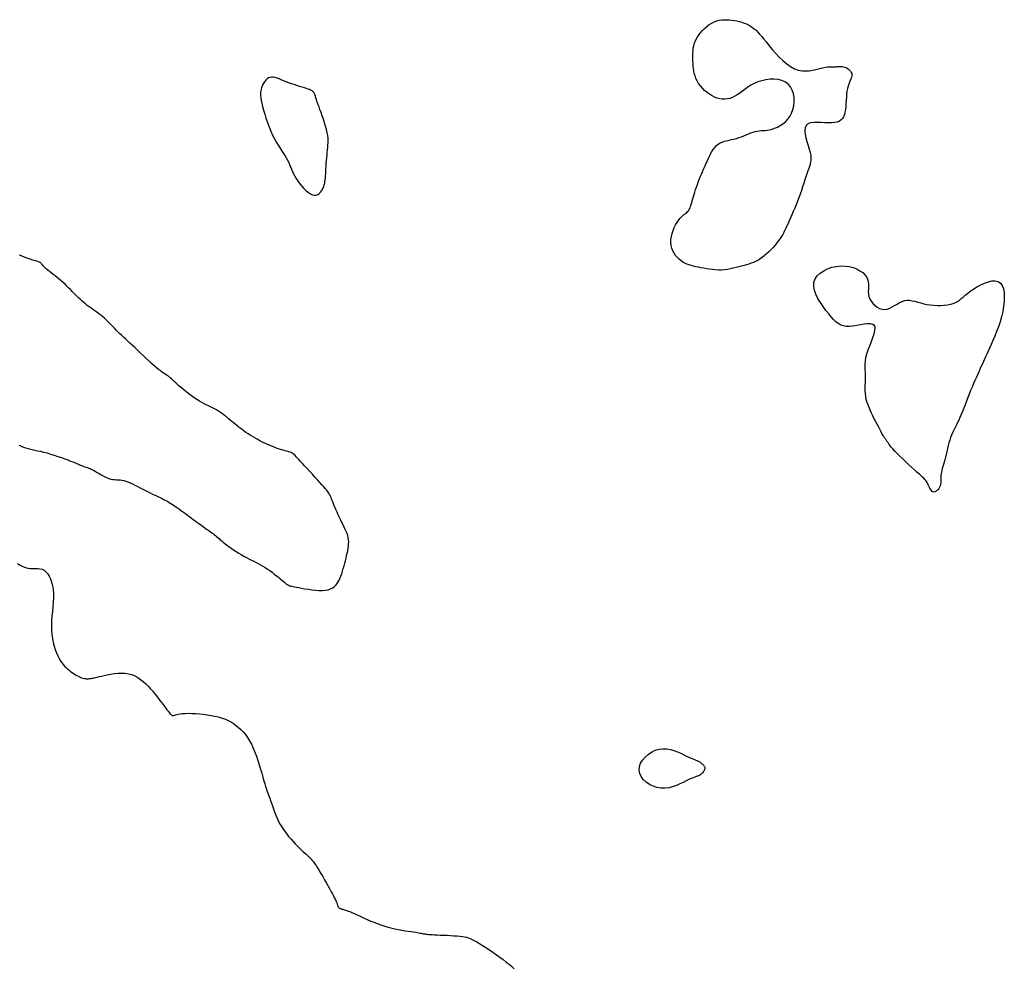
# Model space of a CAD drawing. Header units: millimetres. Extents: x 32690613 to 32693367, y 5343692 to 5344708.
# Tile 808 of 1009: x 32692996 to 32693021, y 5344184 to 5344208. Entities that reach past the tile are written whole.
import ezdxf

# ---------------------------------------------------------------- set-up
doc = ezdxf.new("R2010")
doc.units = ezdxf.units.MM
doc.header["$LTSCALE"] = 20
doc.layers.add('02-DGM_HL_492.00', color=82, linetype='Continuous')

msp = doc.modelspace()

# ---------------------------------------------------------------- linework, layer by layer
at = {"layer": '02-DGM_HL_492.00', "elevation": 492, "flags": 128}
for points in [[(32693013.424, 5344207.489), (32693013.485, 5344207.519), (32693013.547, 5344207.542), (32693013.609, 5344207.558), (32693013.671, 5344207.568), (32693013.734, 5344207.573), (32693013.796, 5344207.574), (32693013.859, 5344207.571), (32693013.922, 5344207.564), (32693013.984, 5344207.555), (32693014.047, 5344207.543), (32693014.108, 5344207.528), (32693014.169, 5344207.511), (32693014.227, 5344207.491), (32693014.283, 5344207.469), (32693014.336, 5344207.443), (32693014.386, 5344207.415), (32693014.432, 5344207.384), (32693014.477, 5344207.35), (32693014.52, 5344207.311), (32693014.564, 5344207.266), (32693014.61, 5344207.215), (32693014.66, 5344207.156), (32693014.715, 5344207.09), (32693014.777, 5344207.014), (32693014.847, 5344206.928), (32693014.923, 5344206.837), (32693015.006, 5344206.742), (32693015.094, 5344206.649), (32693015.185, 5344206.56), (32693015.279, 5344206.48), (32693015.374, 5344206.412), (32693015.47, 5344206.36), (32693015.565, 5344206.326), (32693015.658, 5344206.308), (32693015.749, 5344206.304), (32693015.837, 5344206.31), (32693015.92, 5344206.324), (32693015.998, 5344206.342), (32693016.071, 5344206.36), (32693016.136, 5344206.377), (32693016.195, 5344206.39), (32693016.246, 5344206.398), (32693016.292, 5344206.403), (32693016.333, 5344206.406), (32693016.37, 5344206.407), (32693016.405, 5344206.407), (32693016.437, 5344206.406), (32693016.469, 5344206.407), (32693016.5, 5344206.409), (32693016.531, 5344206.412), (32693016.562, 5344206.414), (32693016.593, 5344206.416), (32693016.625, 5344206.416), (32693016.656, 5344206.414), (32693016.687, 5344206.409), (32693016.719, 5344206.4), (32693016.751, 5344206.387), (32693016.782, 5344206.369), (32693016.811, 5344206.348), (32693016.837, 5344206.323), (32693016.859, 5344206.297), (32693016.877, 5344206.268), (32693016.888, 5344206.238), (32693016.893, 5344206.207), (32693016.891, 5344206.175), (32693016.882, 5344206.143), (32693016.869, 5344206.108), (32693016.852, 5344206.07), (32693016.833, 5344206.028), (32693016.814, 5344205.981), (32693016.797, 5344205.928), (32693016.782, 5344205.869), (32693016.77, 5344205.802), (32693016.762, 5344205.73), (32693016.756, 5344205.654), (32693016.751, 5344205.576), (32693016.746, 5344205.498), (32693016.74, 5344205.422), (32693016.732, 5344205.349), (32693016.721, 5344205.283), (32693016.706, 5344205.223), (32693016.685, 5344205.172), (32693016.658, 5344205.128), (32693016.624, 5344205.091), (32693016.582, 5344205.062), (32693016.531, 5344205.041), (32693016.47, 5344205.027), (32693016.398, 5344205.02), (32693016.314, 5344205.02), (32693016.223, 5344205.024), (32693016.129, 5344205.029), (32693016.036, 5344205.032), (32693015.947, 5344205.029), (32693015.869, 5344205.017), (32693015.804, 5344204.993), (32693015.758, 5344204.953), (32693015.733, 5344204.896), (32693015.727, 5344204.824), (32693015.735, 5344204.741), (32693015.754, 5344204.651), (32693015.78, 5344204.557), (32693015.809, 5344204.463), (32693015.837, 5344204.372), (32693015.859, 5344204.29), (32693015.873, 5344204.218), (32693015.88, 5344204.155), (32693015.879, 5344204.098), (32693015.872, 5344204.045), (32693015.86, 5344203.995), (32693015.843, 5344203.943), (32693015.824, 5344203.889), (32693015.802, 5344203.829), (32693015.779, 5344203.762), (32693015.755, 5344203.688), (32693015.729, 5344203.609), (32693015.702, 5344203.525), (32693015.673, 5344203.437), (32693015.644, 5344203.348), (32693015.613, 5344203.257), (32693015.581, 5344203.167), (32693015.547, 5344203.078), (32693015.513, 5344202.991), (32693015.478, 5344202.905), (32693015.443, 5344202.823), (32693015.409, 5344202.744), (32693015.375, 5344202.668), (32693015.343, 5344202.597), (32693015.314, 5344202.531), (32693015.286, 5344202.47), (32693015.259, 5344202.413), (32693015.234, 5344202.36), (32693015.208, 5344202.308), (32693015.18, 5344202.258), (32693015.15, 5344202.208), (32693015.117, 5344202.158), (32693015.08, 5344202.105), (32693015.038, 5344202.05), (32693014.992, 5344201.994), (32693014.942, 5344201.937), (32693014.889, 5344201.88), (32693014.835, 5344201.825), (32693014.779, 5344201.774), (32693014.724, 5344201.726), (32693014.668, 5344201.683), (32693014.614, 5344201.646), (32693014.561, 5344201.615), (32693014.508, 5344201.588), (32693014.454, 5344201.565), (32693014.4, 5344201.545), (32693014.344, 5344201.526), (32693014.286, 5344201.508), (32693014.226, 5344201.491), (32693014.162, 5344201.472), (32693014.096, 5344201.454), (32693014.028, 5344201.436), (32693013.957, 5344201.419), (32693013.885, 5344201.404), (32693013.812, 5344201.391), (32693013.738, 5344201.382), (32693013.663, 5344201.377), (32693013.588, 5344201.376), (32693013.513, 5344201.38), (32693013.439, 5344201.386), (32693013.366, 5344201.396), (32693013.295, 5344201.407), (32693013.225, 5344201.42), (32693013.158, 5344201.433), (32693013.093, 5344201.446), (32693013.032, 5344201.459), (32693012.973, 5344201.473), (32693012.917, 5344201.487), (32693012.863, 5344201.503), (32693012.811, 5344201.522), (32693012.761, 5344201.545), (32693012.712, 5344201.572), (32693012.664, 5344201.605), (32693012.618, 5344201.644), (32693012.573, 5344201.688), (32693012.531, 5344201.738), (32693012.494, 5344201.794), (32693012.463, 5344201.853), (32693012.438, 5344201.917), (32693012.421, 5344201.985), (32693012.413, 5344202.057), (32693012.415, 5344202.131), (32693012.426, 5344202.206), (32693012.445, 5344202.282), (32693012.469, 5344202.356), (32693012.498, 5344202.427), (32693012.531, 5344202.493), (32693012.565, 5344202.553), (32693012.6, 5344202.606), (32693012.634, 5344202.65), (32693012.667, 5344202.686), (32693012.699, 5344202.716), (32693012.729, 5344202.741), (32693012.757, 5344202.763), (32693012.783, 5344202.783), (32693012.807, 5344202.803), (32693012.828, 5344202.823), (32693012.847, 5344202.846), (32693012.863, 5344202.872), (32693012.878, 5344202.9), (32693012.892, 5344202.932), (32693012.904, 5344202.966), (32693012.917, 5344203.005), (32693012.929, 5344203.046), (32693012.943, 5344203.092), (32693012.957, 5344203.141), (32693012.972, 5344203.194), (32693012.989, 5344203.25), (32693013.007, 5344203.308), (32693013.026, 5344203.368), (32693013.047, 5344203.43), (32693013.068, 5344203.493), (32693013.091, 5344203.556), (32693013.115, 5344203.62), (32693013.141, 5344203.683), (32693013.167, 5344203.747), (32693013.194, 5344203.811), (32693013.222, 5344203.874), (32693013.25, 5344203.938), (32693013.279, 5344204.002), (32693013.308, 5344204.065), (32693013.337, 5344204.129), (32693013.366, 5344204.191), (32693013.396, 5344204.252), (32693013.428, 5344204.31), (32693013.463, 5344204.364), (32693013.499, 5344204.413), (32693013.539, 5344204.456), (32693013.583, 5344204.493), (32693013.63, 5344204.522), (32693013.682, 5344204.546), (32693013.736, 5344204.564), (32693013.793, 5344204.579), (32693013.852, 5344204.593), (32693013.913, 5344204.605), (32693013.974, 5344204.619), (32693014.036, 5344204.636), (32693014.098, 5344204.656), (32693014.159, 5344204.678), (32693014.22, 5344204.702), (32693014.279, 5344204.727), (32693014.337, 5344204.751), (32693014.394, 5344204.773), (32693014.449, 5344204.792), (32693014.502, 5344204.807), (32693014.552, 5344204.817), (32693014.602, 5344204.823), (32693014.65, 5344204.827), (32693014.699, 5344204.83), (32693014.749, 5344204.834), (32693014.802, 5344204.84), (32693014.857, 5344204.85), (32693014.917, 5344204.865), (32693014.981, 5344204.886), (32693015.048, 5344204.915), (32693015.115, 5344204.951), (32693015.183, 5344204.995), (32693015.247, 5344205.047), (32693015.306, 5344205.109), (32693015.358, 5344205.179), (32693015.402, 5344205.259), (32693015.434, 5344205.348), (32693015.456, 5344205.444), (32693015.466, 5344205.544), (32693015.463, 5344205.644), (32693015.447, 5344205.74), (32693015.418, 5344205.83), (32693015.375, 5344205.911), (32693015.318, 5344205.978), (32693015.246, 5344206.031), (32693015.162, 5344206.067), (32693015.069, 5344206.09), (32693014.969, 5344206.1), (32693014.866, 5344206.098), (32693014.762, 5344206.086), (32693014.661, 5344206.063), (32693014.565, 5344206.032), (32693014.477, 5344205.994), (32693014.395, 5344205.95), (32693014.32, 5344205.903), (32693014.249, 5344205.853), (32693014.182, 5344205.804), (32693014.119, 5344205.757), (32693014.057, 5344205.714), (32693013.995, 5344205.677), (32693013.934, 5344205.647), (32693013.872, 5344205.625), (32693013.81, 5344205.611), (32693013.748, 5344205.604), (32693013.685, 5344205.606), (32693013.622, 5344205.615), (32693013.559, 5344205.632), (32693013.496, 5344205.657), (32693013.432, 5344205.69), (32693013.369, 5344205.729), (32693013.308, 5344205.774), (32693013.249, 5344205.825), (32693013.195, 5344205.879), (32693013.145, 5344205.937), (32693013.1, 5344205.996), (32693013.063, 5344206.057), (32693013.033, 5344206.119), (32693013.01, 5344206.18), (32693012.993, 5344206.242), (32693012.98, 5344206.304), (32693012.972, 5344206.366), (32693012.966, 5344206.429), (32693012.963, 5344206.491), (32693012.96, 5344206.554), (32693012.958, 5344206.616), (32693012.957, 5344206.678), (32693012.957, 5344206.741), (32693012.961, 5344206.804), (32693012.968, 5344206.867), (32693012.981, 5344206.93), (32693012.999, 5344206.993), (32693013.024, 5344207.056), (32693013.057, 5344207.12), (32693013.096, 5344207.183), (32693013.141, 5344207.244), (32693013.192, 5344207.303), (32693013.246, 5344207.357), (32693013.303, 5344207.407), (32693013.363, 5344207.452)], [(32693003.907, 5344204.777), (32693003.889, 5344204.854), (32693003.867, 5344204.937), (32693003.841, 5344205.022), (32693003.813, 5344205.108), (32693003.784, 5344205.192), (32693003.755, 5344205.273), (32693003.728, 5344205.347), (32693003.704, 5344205.413), (32693003.683, 5344205.47), (32693003.666, 5344205.518), (32693003.653, 5344205.558), (32693003.642, 5344205.59), (32693003.633, 5344205.618), (32693003.626, 5344205.64), (32693003.62, 5344205.66), (32693003.615, 5344205.677), (32693003.61, 5344205.693), (32693003.606, 5344205.708), (32693003.601, 5344205.722), (32693003.596, 5344205.735), (32693003.591, 5344205.748), (32693003.585, 5344205.759), (32693003.578, 5344205.77), (32693003.571, 5344205.781), (32693003.562, 5344205.791), (32693003.551, 5344205.8), (32693003.537, 5344205.81), (32693003.519, 5344205.82), (32693003.497, 5344205.831), (32693003.469, 5344205.842), (32693003.434, 5344205.855), (32693003.392, 5344205.87), (32693003.342, 5344205.886), (32693003.286, 5344205.904), (32693003.224, 5344205.924), (32693003.158, 5344205.945), (32693003.091, 5344205.967), (32693003.022, 5344205.99), (32693002.955, 5344206.013), (32693002.889, 5344206.038), (32693002.828, 5344206.062), (32693002.77, 5344206.086), (32693002.716, 5344206.108), (32693002.665, 5344206.127), (32693002.617, 5344206.141), (32693002.573, 5344206.15), (32693002.531, 5344206.152), (32693002.492, 5344206.145), (32693002.456, 5344206.131), (32693002.423, 5344206.108), (32693002.392, 5344206.079), (32693002.364, 5344206.045), (32693002.339, 5344206.008), (32693002.317, 5344205.969), (32693002.298, 5344205.929), (32693002.283, 5344205.89), (32693002.27, 5344205.853), (32693002.261, 5344205.816), (32693002.255, 5344205.778), (32693002.254, 5344205.737), (32693002.256, 5344205.691), (32693002.262, 5344205.639), (32693002.273, 5344205.579), (32693002.288, 5344205.508), (32693002.308, 5344205.426), (32693002.332, 5344205.335), (32693002.36, 5344205.236), (32693002.392, 5344205.133), (32693002.428, 5344205.027), (32693002.467, 5344204.921), (32693002.509, 5344204.817), (32693002.554, 5344204.717), (32693002.601, 5344204.624), (32693002.65, 5344204.537), (32693002.699, 5344204.456), (32693002.748, 5344204.379), (32693002.795, 5344204.307), (32693002.84, 5344204.239), (32693002.881, 5344204.174), (32693002.917, 5344204.112), (32693002.948, 5344204.052), (32693002.975, 5344203.993), (32693002.999, 5344203.935), (32693003.023, 5344203.877), (32693003.047, 5344203.819), (32693003.073, 5344203.761), (32693003.103, 5344203.701), (32693003.138, 5344203.639), (32693003.179, 5344203.576), (32693003.226, 5344203.512), (32693003.277, 5344203.449), (32693003.331, 5344203.391), (32693003.385, 5344203.338), (32693003.44, 5344203.294), (32693003.494, 5344203.26), (32693003.545, 5344203.238), (32693003.592, 5344203.23), (32693003.634, 5344203.234), (32693003.673, 5344203.248), (32693003.708, 5344203.272), (32693003.739, 5344203.301), (32693003.766, 5344203.336), (32693003.789, 5344203.374), (32693003.808, 5344203.412), (32693003.823, 5344203.45), (32693003.835, 5344203.488), (32693003.845, 5344203.526), (32693003.852, 5344203.566), (32693003.857, 5344203.608), (32693003.862, 5344203.653), (32693003.865, 5344203.703), (32693003.869, 5344203.757), (32693003.872, 5344203.817), (32693003.876, 5344203.881), (32693003.881, 5344203.948), (32693003.885, 5344204.017), (32693003.89, 5344204.087), (32693003.896, 5344204.157), (32693003.902, 5344204.225), (32693003.908, 5344204.289), (32693003.915, 5344204.35), (32693003.921, 5344204.408), (32693003.926, 5344204.465), (32693003.93, 5344204.522), (32693003.93, 5344204.58), (32693003.927, 5344204.641), (32693003.92, 5344204.706)], [(32693018.51, 5344196.369), (32693018.448, 5344196.425), (32693018.379, 5344196.488), (32693018.304, 5344196.557), (32693018.228, 5344196.628), (32693018.152, 5344196.7), (32693018.08, 5344196.77), (32693018.013, 5344196.836), (32693017.954, 5344196.896), (32693017.906, 5344196.948), (32693017.867, 5344196.992), (32693017.837, 5344197.029), (32693017.813, 5344197.061), (32693017.795, 5344197.087), (32693017.781, 5344197.109), (32693017.77, 5344197.128), (32693017.76, 5344197.144), (32693017.75, 5344197.159), (32693017.741, 5344197.172), (32693017.731, 5344197.185), (32693017.721, 5344197.198), (32693017.711, 5344197.211), (32693017.701, 5344197.226), (32693017.689, 5344197.242), (32693017.678, 5344197.26), (32693017.666, 5344197.282), (32693017.652, 5344197.306), (32693017.637, 5344197.334), (32693017.62, 5344197.368), (32693017.6, 5344197.406), (32693017.577, 5344197.45), (32693017.551, 5344197.5), (32693017.52, 5344197.558), (32693017.486, 5344197.623), (32693017.448, 5344197.694), (32693017.409, 5344197.77), (32693017.371, 5344197.849), (32693017.334, 5344197.931), (32693017.3, 5344198.013), (32693017.271, 5344198.094), (32693017.249, 5344198.173), (32693017.234, 5344198.249), (32693017.226, 5344198.321), (32693017.222, 5344198.391), (32693017.223, 5344198.459), (32693017.225, 5344198.524), (32693017.229, 5344198.588), (32693017.231, 5344198.652), (32693017.232, 5344198.714), (32693017.23, 5344198.777), (32693017.226, 5344198.84), (32693017.222, 5344198.906), (32693017.219, 5344198.974), (32693017.221, 5344199.047), (32693017.227, 5344199.125), (32693017.241, 5344199.208), (32693017.263, 5344199.299), (32693017.296, 5344199.398), (32693017.334, 5344199.501), (32693017.374, 5344199.604), (32693017.412, 5344199.705), (32693017.443, 5344199.799), (32693017.463, 5344199.882), (32693017.468, 5344199.951), (32693017.453, 5344200.002), (32693017.415, 5344200.032), (32693017.357, 5344200.045), (32693017.283, 5344200.044), (32693017.199, 5344200.033), (32693017.107, 5344200.017), (32693017.012, 5344200), (32693016.919, 5344199.985), (32693016.831, 5344199.977), (32693016.752, 5344199.98), (32693016.682, 5344199.992), (32693016.617, 5344200.016), (32693016.557, 5344200.05), (32693016.499, 5344200.095), (32693016.441, 5344200.15), (32693016.382, 5344200.215), (32693016.318, 5344200.291), (32693016.251, 5344200.377), (32693016.181, 5344200.47), (32693016.114, 5344200.569), (32693016.053, 5344200.672), (32693016.003, 5344200.776), (32693015.967, 5344200.878), (32693015.95, 5344200.977), (32693015.954, 5344201.071), (32693015.984, 5344201.157), (32693016.037, 5344201.234), (32693016.108, 5344201.302), (32693016.195, 5344201.36), (32693016.293, 5344201.408), (32693016.399, 5344201.444), (32693016.509, 5344201.467), (32693016.62, 5344201.478), (32693016.727, 5344201.476), (32693016.829, 5344201.462), (32693016.925, 5344201.437), (32693017.013, 5344201.403), (32693017.092, 5344201.361), (32693017.16, 5344201.313), (32693017.215, 5344201.261), (32693017.256, 5344201.205), (32693017.282, 5344201.148), (32693017.296, 5344201.089), (32693017.301, 5344201.028), (32693017.301, 5344200.967), (32693017.3, 5344200.905), (32693017.299, 5344200.843), (32693017.304, 5344200.781), (32693017.316, 5344200.719), (32693017.34, 5344200.658), (32693017.374, 5344200.599), (32693017.416, 5344200.544), (32693017.466, 5344200.496), (32693017.521, 5344200.455), (32693017.58, 5344200.425), (32693017.642, 5344200.406), (32693017.704, 5344200.401), (32693017.766, 5344200.41), (32693017.828, 5344200.432), (32693017.889, 5344200.462), (32693017.95, 5344200.498), (32693018.012, 5344200.535), (32693018.073, 5344200.57), (32693018.134, 5344200.599), (32693018.196, 5344200.62), (32693018.258, 5344200.629), (32693018.321, 5344200.628), (32693018.386, 5344200.618), (32693018.453, 5344200.603), (32693018.522, 5344200.584), (32693018.595, 5344200.563), (32693018.67, 5344200.543), (32693018.75, 5344200.525), (32693018.834, 5344200.512), (32693018.921, 5344200.503), (32693019.008, 5344200.5), (32693019.095, 5344200.501), (32693019.179, 5344200.507), (32693019.259, 5344200.517), (32693019.333, 5344200.531), (32693019.4, 5344200.55), (32693019.457, 5344200.574), (32693019.508, 5344200.601), (32693019.554, 5344200.633), (32693019.599, 5344200.669), (32693019.646, 5344200.708), (32693019.697, 5344200.752), (32693019.754, 5344200.799), (32693019.821, 5344200.85), (32693019.9, 5344200.904), (32693019.988, 5344200.959), (32693020.081, 5344201.01), (32693020.176, 5344201.054), (32693020.271, 5344201.088), (32693020.36, 5344201.108), (32693020.442, 5344201.112), (32693020.512, 5344201.094), (32693020.569, 5344201.054), (32693020.612, 5344200.993), (32693020.641, 5344200.913), (32693020.659, 5344200.818), (32693020.665, 5344200.712), (32693020.661, 5344200.596), (32693020.647, 5344200.474), (32693020.625, 5344200.348), (32693020.595, 5344200.222), (32693020.559, 5344200.097), (32693020.518, 5344199.974), (32693020.474, 5344199.856), (32693020.429, 5344199.742), (32693020.383, 5344199.635), (32693020.339, 5344199.536), (32693020.299, 5344199.446), (32693020.263, 5344199.366), (32693020.231, 5344199.295), (32693020.201, 5344199.23), (32693020.174, 5344199.17), (32693020.148, 5344199.112), (32693020.123, 5344199.056), (32693020.096, 5344198.998), (32693020.069, 5344198.936), (32693020.039, 5344198.87), (32693020.007, 5344198.799), (32693019.973, 5344198.724), (32693019.939, 5344198.645), (32693019.903, 5344198.564), (32693019.867, 5344198.479), (32693019.831, 5344198.393), (32693019.795, 5344198.306), (32693019.76, 5344198.218), (32693019.726, 5344198.13), (32693019.693, 5344198.044), (32693019.661, 5344197.959), (32693019.629, 5344197.878), (32693019.598, 5344197.8), (32693019.568, 5344197.728), (32693019.539, 5344197.661), (32693019.51, 5344197.6), (32693019.483, 5344197.545), (32693019.456, 5344197.493), (32693019.43, 5344197.443), (32693019.406, 5344197.394), (32693019.382, 5344197.343), (32693019.359, 5344197.29), (32693019.337, 5344197.232), (32693019.316, 5344197.169), (32693019.296, 5344197.101), (32693019.277, 5344197.03), (32693019.258, 5344196.958), (32693019.24, 5344196.885), (32693019.223, 5344196.813), (32693019.206, 5344196.744), (32693019.189, 5344196.678), (32693019.173, 5344196.617), (32693019.158, 5344196.562), (32693019.143, 5344196.51), (32693019.13, 5344196.462), (32693019.118, 5344196.418), (32693019.109, 5344196.376), (32693019.101, 5344196.337), (32693019.096, 5344196.299), (32693019.093, 5344196.263), (32693019.093, 5344196.228), (32693019.093, 5344196.195), (32693019.093, 5344196.162), (32693019.093, 5344196.129), (32693019.09, 5344196.098), (32693019.085, 5344196.066), (32693019.076, 5344196.034), (32693019.062, 5344196.003), (32693019.045, 5344195.972), (32693019.024, 5344195.944), (32693019.002, 5344195.92), (32693018.978, 5344195.9), (32693018.953, 5344195.887), (32693018.928, 5344195.881), (32693018.904, 5344195.884), (32693018.882, 5344195.896), (32693018.862, 5344195.917), (32693018.843, 5344195.944), (32693018.824, 5344195.976), (32693018.807, 5344196.011), (32693018.79, 5344196.047), (32693018.773, 5344196.082), (32693018.756, 5344196.114), (32693018.739, 5344196.143), (32693018.721, 5344196.169), (32693018.699, 5344196.195), (32693018.674, 5344196.221), (32693018.644, 5344196.249), (32693018.607, 5344196.283), (32693018.563, 5344196.322)], [(32693012.166, 5344188.551), (32693012.068, 5344188.568), (32693011.972, 5344188.6), (32693011.882, 5344188.644), (32693011.8, 5344188.7), (32693011.731, 5344188.765), (32693011.677, 5344188.838), (32693011.641, 5344188.916), (32693011.626, 5344188.999), (32693011.634, 5344189.083), (32693011.664, 5344189.166), (32693011.712, 5344189.247), (32693011.775, 5344189.321), (32693011.85, 5344189.388), (32693011.935, 5344189.445), (32693012.026, 5344189.488), (32693012.12, 5344189.516), (32693012.215, 5344189.527), (32693012.309, 5344189.523), (32693012.401, 5344189.506), (32693012.49, 5344189.481), (32693012.576, 5344189.449), (32693012.656, 5344189.414), (32693012.731, 5344189.378), (32693012.799, 5344189.345), (32693012.858, 5344189.317), (32693012.911, 5344189.293), (32693012.957, 5344189.274), (32693012.996, 5344189.257), (32693013.031, 5344189.244), (32693013.06, 5344189.232), (32693013.086, 5344189.221), (32693013.108, 5344189.211), (32693013.127, 5344189.2), (32693013.144, 5344189.19), (32693013.158, 5344189.179), (32693013.171, 5344189.168), (32693013.183, 5344189.157), (32693013.193, 5344189.146), (32693013.203, 5344189.136), (32693013.212, 5344189.125), (32693013.222, 5344189.116), (32693013.23, 5344189.106), (32693013.238, 5344189.096), (32693013.245, 5344189.085), (32693013.25, 5344189.073), (32693013.253, 5344189.061), (32693013.254, 5344189.046), (32693013.252, 5344189.03), (32693013.246, 5344189.012), (32693013.238, 5344188.992), (32693013.227, 5344188.972), (32693013.213, 5344188.951), (32693013.198, 5344188.931), (32693013.18, 5344188.912), (32693013.161, 5344188.895), (32693013.141, 5344188.88), (32693013.119, 5344188.868), (32693013.096, 5344188.858), (32693013.069, 5344188.849), (32693013.038, 5344188.838), (32693013.002, 5344188.826), (32693012.961, 5344188.81), (32693012.912, 5344188.789), (32693012.855, 5344188.763), (32693012.789, 5344188.73), (32693012.715, 5344188.693), (32693012.635, 5344188.655), (32693012.548, 5344188.619), (32693012.457, 5344188.587), (32693012.362, 5344188.563), (32693012.265, 5344188.55)]]:
    msp.add_lwpolyline(points, close=True, dxfattribs=at)
for points in [[(32692996.286, 5344197.043), (32692996.35, 5344197.011), (32692996.413, 5344196.986), (32692996.476, 5344196.965), (32692996.538, 5344196.948), (32692996.602, 5344196.933), (32692996.668, 5344196.919), (32692996.737, 5344196.905), (32692996.811, 5344196.889), (32692996.889, 5344196.871), (32692996.973, 5344196.848), (32692997.061, 5344196.822), (32692997.151, 5344196.794), (32692997.241, 5344196.764), (32692997.329, 5344196.734), (32692997.412, 5344196.704), (32692997.489, 5344196.676), (32692997.557, 5344196.649), (32692997.616, 5344196.626), (32692997.665, 5344196.606), (32692997.707, 5344196.588), (32692997.743, 5344196.572), (32692997.774, 5344196.558), (32692997.802, 5344196.546), (32692997.828, 5344196.535), (32692997.854, 5344196.526), (32692997.881, 5344196.516), (32692997.91, 5344196.507), (32692997.94, 5344196.498), (32692997.972, 5344196.487), (32692998.006, 5344196.475), (32692998.042, 5344196.46), (32692998.081, 5344196.442), (32692998.122, 5344196.421), (32692998.166, 5344196.396), (32692998.212, 5344196.369), (32692998.26, 5344196.339), (32692998.309, 5344196.31), (32692998.359, 5344196.281), (32692998.408, 5344196.255), (32692998.458, 5344196.232), (32692998.506, 5344196.214), (32692998.552, 5344196.201), (32692998.598, 5344196.194), (32692998.643, 5344196.189), (32692998.688, 5344196.186), (32692998.733, 5344196.184), (32692998.779, 5344196.181), (32692998.825, 5344196.175), (32692998.874, 5344196.166), (32692998.924, 5344196.151), (32692998.976, 5344196.132), (32692999.03, 5344196.109), (32692999.085, 5344196.083), (32692999.143, 5344196.054), (32692999.202, 5344196.023), (32692999.264, 5344195.991), (32692999.326, 5344195.958), (32692999.391, 5344195.926), (32692999.456, 5344195.894), (32692999.522, 5344195.862), (32692999.587, 5344195.831), (32692999.65, 5344195.801), (32692999.711, 5344195.772), (32692999.769, 5344195.744), (32692999.822, 5344195.718), (32692999.871, 5344195.692), (32692999.917, 5344195.668), (32692999.959, 5344195.645), (32692999.999, 5344195.621), (32693000.038, 5344195.597), (32693000.078, 5344195.572), (32693000.117, 5344195.546), (32693000.159, 5344195.518), (32693000.203, 5344195.487), (32693000.25, 5344195.454), (32693000.298, 5344195.419), (32693000.347, 5344195.384), (32693000.397, 5344195.347), (32693000.447, 5344195.311), (32693000.496, 5344195.274), (32693000.545, 5344195.238), (32693000.593, 5344195.203), (32693000.639, 5344195.169), (32693000.684, 5344195.136), (32693000.727, 5344195.104), (32693000.769, 5344195.074), (32693000.81, 5344195.044), (32693000.849, 5344195.017), (32693000.886, 5344194.99), (32693000.922, 5344194.965), (32693000.956, 5344194.942), (32693000.989, 5344194.919), (32693001.021, 5344194.897), (32693001.052, 5344194.875), (32693001.082, 5344194.853), (32693001.112, 5344194.83), (32693001.141, 5344194.807), (32693001.169, 5344194.782), (32693001.199, 5344194.756), (32693001.229, 5344194.729), (32693001.261, 5344194.701), (32693001.295, 5344194.671), (32693001.333, 5344194.639), (32693001.375, 5344194.605), (32693001.422, 5344194.569), (32693001.473, 5344194.531), (32693001.53, 5344194.492), (32693001.59, 5344194.452), (32693001.652, 5344194.411), (32693001.717, 5344194.371), (32693001.781, 5344194.332), (32693001.846, 5344194.295), (32693001.909, 5344194.26), (32693001.971, 5344194.227), (32693002.03, 5344194.197), (32693002.088, 5344194.168), (32693002.145, 5344194.139), (32693002.202, 5344194.11), (32693002.258, 5344194.08), (32693002.314, 5344194.048), (32693002.371, 5344194.014), (32693002.428, 5344193.976), (32693002.485, 5344193.936), (32693002.542, 5344193.894), (32693002.597, 5344193.852), (32693002.649, 5344193.81), (32693002.698, 5344193.77), (32693002.744, 5344193.733), (32693002.784, 5344193.7), (32693002.818, 5344193.671), (32693002.848, 5344193.647), (32693002.873, 5344193.626), (32693002.895, 5344193.609), (32693002.914, 5344193.595), (32693002.93, 5344193.584), (32693002.945, 5344193.575), (32693002.96, 5344193.568), (32693002.974, 5344193.562), (32693002.99, 5344193.557), (32693003.009, 5344193.553), (32693003.032, 5344193.548), (32693003.062, 5344193.542), (32693003.099, 5344193.536), (32693003.145, 5344193.527), (32693003.203, 5344193.516), (32693003.271, 5344193.503), (32693003.349, 5344193.488), (32693003.434, 5344193.473), (32693003.523, 5344193.46), (32693003.614, 5344193.449), (32693003.702, 5344193.443), (32693003.787, 5344193.442), (32693003.864, 5344193.448), (32693003.933, 5344193.462), (32693003.992, 5344193.483), (32693004.044, 5344193.512), (32693004.089, 5344193.547), (32693004.128, 5344193.588), (32693004.162, 5344193.634), (32693004.192, 5344193.685), (32693004.218, 5344193.739), (32693004.243, 5344193.798), (32693004.266, 5344193.859), (32693004.287, 5344193.922), (32693004.306, 5344193.986), (32693004.324, 5344194.051), (32693004.341, 5344194.117), (32693004.358, 5344194.182), (32693004.373, 5344194.246), (32693004.388, 5344194.308), (32693004.403, 5344194.369), (32693004.415, 5344194.428), (32693004.426, 5344194.485), (32693004.433, 5344194.541), (32693004.438, 5344194.596), (32693004.439, 5344194.649), (32693004.435, 5344194.701), (32693004.427, 5344194.752), (32693004.414, 5344194.802), (32693004.397, 5344194.853), (32693004.377, 5344194.904), (32693004.354, 5344194.956), (32693004.328, 5344195.01), (32693004.3, 5344195.067), (32693004.271, 5344195.126), (32693004.241, 5344195.189), (32693004.21, 5344195.254), (32693004.18, 5344195.32), (32693004.15, 5344195.386), (32693004.122, 5344195.449), (32693004.096, 5344195.509), (32693004.072, 5344195.564), (32693004.052, 5344195.613), (32693004.035, 5344195.654), (32693004.021, 5344195.688), (32693004.01, 5344195.717), (32693004.001, 5344195.742), (32693003.993, 5344195.763), (32693003.985, 5344195.781), (32693003.977, 5344195.799), (32693003.969, 5344195.816), (32693003.959, 5344195.834), (32693003.947, 5344195.854), (32693003.932, 5344195.877), (32693003.912, 5344195.903), (32693003.888, 5344195.934), (32693003.858, 5344195.97), (32693003.821, 5344196.013), (32693003.777, 5344196.063), (32693003.725, 5344196.12), (32693003.667, 5344196.184), (32693003.604, 5344196.252), (32693003.539, 5344196.322), (32693003.473, 5344196.392), (32693003.41, 5344196.461), (32693003.349, 5344196.526), (32693003.294, 5344196.585), (32693003.247, 5344196.638), (32693003.205, 5344196.683), (32693003.17, 5344196.722), (32693003.138, 5344196.756), (32693003.111, 5344196.784), (32693003.085, 5344196.807), (32693003.061, 5344196.827), (32693003.037, 5344196.843), (32693003.013, 5344196.857), (32693002.987, 5344196.868), (32693002.959, 5344196.878), (32693002.929, 5344196.887), (32693002.897, 5344196.896), (32693002.86, 5344196.905), (32693002.82, 5344196.916), (32693002.776, 5344196.929), (32693002.726, 5344196.945), (32693002.672, 5344196.963), (32693002.615, 5344196.984), (32693002.555, 5344197.006), (32693002.493, 5344197.032), (32693002.429, 5344197.059), (32693002.365, 5344197.088), (32693002.301, 5344197.119), (32693002.238, 5344197.152), (32693002.175, 5344197.186), (32693002.115, 5344197.22), (32693002.057, 5344197.256), (32693002.001, 5344197.291), (32693001.947, 5344197.325), (32693001.897, 5344197.359), (32693001.851, 5344197.391), (32693001.808, 5344197.422), (32693001.769, 5344197.451), (32693001.731, 5344197.479), (32693001.695, 5344197.508), (32693001.659, 5344197.536), (32693001.623, 5344197.566), (32693001.586, 5344197.596), (32693001.547, 5344197.629), (32693001.504, 5344197.664), (32693001.459, 5344197.701), (32693001.413, 5344197.739), (32693001.364, 5344197.777), (32693001.315, 5344197.814), (32693001.264, 5344197.85), (32693001.214, 5344197.884), (32693001.164, 5344197.915), (32693001.114, 5344197.943), (32693001.065, 5344197.968), (32693001.015, 5344197.992), (32693000.965, 5344198.016), (32693000.913, 5344198.04), (32693000.859, 5344198.067), (32693000.803, 5344198.097), (32693000.744, 5344198.132), (32693000.681, 5344198.171), (32693000.616, 5344198.215), (32693000.55, 5344198.263), (32693000.485, 5344198.312), (32693000.42, 5344198.362), (32693000.358, 5344198.412), (32693000.3, 5344198.46), (32693000.247, 5344198.506), (32693000.2, 5344198.547), (32693000.159, 5344198.585), (32693000.122, 5344198.619), (32693000.088, 5344198.65), (32693000.058, 5344198.679), (32693000.03, 5344198.704), (32693000.003, 5344198.727), (32692999.976, 5344198.748), (32692999.949, 5344198.767), (32692999.92, 5344198.785), (32692999.89, 5344198.804), (32692999.857, 5344198.825), (32692999.82, 5344198.85), (32692999.779, 5344198.879), (32692999.732, 5344198.914), (32692999.68, 5344198.956), (32692999.622, 5344199.006), (32692999.559, 5344199.063), (32692999.492, 5344199.125), (32692999.422, 5344199.191), (32692999.351, 5344199.259), (32692999.28, 5344199.327), (32692999.21, 5344199.393), (32692999.143, 5344199.456), (32692999.081, 5344199.515), (32692999.021, 5344199.57), (32692998.966, 5344199.622), (32692998.913, 5344199.67), (32692998.863, 5344199.716), (32692998.816, 5344199.761), (32692998.77, 5344199.804), (32692998.727, 5344199.848), (32692998.685, 5344199.891), (32692998.643, 5344199.934), (32692998.603, 5344199.978), (32692998.563, 5344200.02), (32692998.522, 5344200.063), (32692998.481, 5344200.104), (32692998.439, 5344200.145), (32692998.395, 5344200.184), (32692998.35, 5344200.222), (32692998.303, 5344200.259), (32692998.255, 5344200.295), (32692998.207, 5344200.33), (32692998.158, 5344200.365), (32692998.109, 5344200.399), (32692998.061, 5344200.433), (32692998.014, 5344200.467), (32692997.969, 5344200.502), (32692997.925, 5344200.537), (32692997.881, 5344200.572), (32692997.839, 5344200.608), (32692997.797, 5344200.645), (32692997.756, 5344200.683), (32692997.715, 5344200.722), (32692997.674, 5344200.762), (32692997.633, 5344200.804), (32692997.592, 5344200.847), (32692997.55, 5344200.891), (32692997.507, 5344200.936), (32692997.464, 5344200.98), (32692997.419, 5344201.024), (32692997.373, 5344201.068), (32692997.325, 5344201.111), (32692997.276, 5344201.152), (32692997.226, 5344201.193), (32692997.176, 5344201.232), (32692997.127, 5344201.269), (32692997.079, 5344201.305), (32692997.035, 5344201.339), (32692996.995, 5344201.371), (32692996.959, 5344201.401), (32692996.929, 5344201.43), (32692996.903, 5344201.456), (32692996.881, 5344201.48), (32692996.863, 5344201.502), (32692996.846, 5344201.521), (32692996.831, 5344201.538), (32692996.816, 5344201.553), (32692996.8, 5344201.565), (32692996.783, 5344201.575), (32692996.765, 5344201.582), (32692996.743, 5344201.589), (32692996.719, 5344201.596), (32692996.69, 5344201.603), (32692996.658, 5344201.611), (32692996.621, 5344201.622), (32692996.578, 5344201.636), (32692996.529, 5344201.654), (32692996.476, 5344201.674), (32692996.418, 5344201.697), (32692996.358, 5344201.721), (32692996.295, 5344201.746)], [(32692996.241, 5344194.11), (32692996.309, 5344194.067), (32692996.374, 5344194.034), (32692996.437, 5344194.01), (32692996.5, 5344193.996), (32692996.563, 5344193.99), (32692996.624, 5344193.988), (32692996.683, 5344193.988), (32692996.741, 5344193.987), (32692996.796, 5344193.981), (32692996.849, 5344193.968), (32692996.899, 5344193.945), (32692996.945, 5344193.909), (32692996.987, 5344193.861), (32692997.025, 5344193.801), (32692997.058, 5344193.732), (32692997.086, 5344193.653), (32692997.107, 5344193.566), (32692997.122, 5344193.471), (32692997.13, 5344193.37), (32692997.13, 5344193.263), (32692997.125, 5344193.152), (32692997.116, 5344193.038), (32692997.105, 5344192.922), (32692997.095, 5344192.806), (32692997.086, 5344192.69), (32692997.081, 5344192.576), (32692997.082, 5344192.465), (32692997.089, 5344192.357), (32692997.104, 5344192.255), (32692997.124, 5344192.158), (32692997.149, 5344192.066), (32692997.178, 5344191.98), (32692997.209, 5344191.901), (32692997.242, 5344191.828), (32692997.276, 5344191.763), (32692997.309, 5344191.706), (32692997.343, 5344191.655), (32692997.376, 5344191.611), (32692997.409, 5344191.571), (32692997.443, 5344191.536), (32692997.477, 5344191.505), (32692997.511, 5344191.476), (32692997.547, 5344191.449), (32692997.582, 5344191.422), (32692997.619, 5344191.397), (32692997.655, 5344191.373), (32692997.691, 5344191.351), (32692997.727, 5344191.331), (32692997.762, 5344191.313), (32692997.796, 5344191.297), (32692997.828, 5344191.284), (32692997.859, 5344191.275), (32692997.888, 5344191.268), (32692997.916, 5344191.263), (32692997.943, 5344191.26), (32692997.969, 5344191.26), (32692997.993, 5344191.26), (32692998.017, 5344191.262), (32692998.04, 5344191.265), (32692998.063, 5344191.268), (32692998.087, 5344191.272), (32692998.112, 5344191.277), (32692998.142, 5344191.283), (32692998.176, 5344191.291), (32692998.216, 5344191.301), (32692998.264, 5344191.312), (32692998.321, 5344191.326), (32692998.388, 5344191.342), (32692998.463, 5344191.359), (32692998.545, 5344191.375), (32692998.632, 5344191.388), (32692998.721, 5344191.398), (32692998.811, 5344191.401), (32692998.9, 5344191.398), (32692998.986, 5344191.385), (32692999.068, 5344191.363), (32692999.145, 5344191.331), (32692999.218, 5344191.291), (32692999.287, 5344191.244), (32692999.352, 5344191.192), (32692999.414, 5344191.136), (32692999.473, 5344191.077), (32692999.529, 5344191.017), (32692999.582, 5344190.957), (32692999.633, 5344190.897), (32692999.68, 5344190.838), (32692999.726, 5344190.78), (32692999.768, 5344190.724), (32692999.808, 5344190.671), (32692999.845, 5344190.62), (32692999.88, 5344190.572), (32692999.911, 5344190.529), (32692999.941, 5344190.489), (32692999.967, 5344190.454), (32692999.992, 5344190.423), (32693000.015, 5344190.398), (32693000.036, 5344190.377), (32693000.055, 5344190.362), (32693000.074, 5344190.353), (32693000.091, 5344190.349), (32693000.109, 5344190.351), (32693000.129, 5344190.356), (32693000.153, 5344190.364), (32693000.183, 5344190.373), (32693000.22, 5344190.383), (32693000.266, 5344190.392), (32693000.322, 5344190.399), (32693000.39, 5344190.403), (32693000.468, 5344190.404), (32693000.555, 5344190.402), (32693000.647, 5344190.397), (32693000.743, 5344190.39), (32693000.84, 5344190.38), (32693000.937, 5344190.367), (32693001.031, 5344190.352), (32693001.12, 5344190.335), (32693001.205, 5344190.314), (32693001.286, 5344190.291), (32693001.363, 5344190.264), (32693001.437, 5344190.233), (32693001.508, 5344190.198), (32693001.576, 5344190.158), (32693001.641, 5344190.113), (32693001.704, 5344190.063), (32693001.766, 5344190.007), (32693001.824, 5344189.946), (32693001.881, 5344189.878), (32693001.934, 5344189.804), (32693001.985, 5344189.724), (32693002.033, 5344189.637), (32693002.078, 5344189.544), (32693002.119, 5344189.445), (32693002.158, 5344189.34), (32693002.193, 5344189.233), (32693002.226, 5344189.126), (32693002.257, 5344189.021), (32693002.285, 5344188.919), (32693002.312, 5344188.824), (32693002.337, 5344188.736), (32693002.36, 5344188.659), (32693002.382, 5344188.59), (32693002.404, 5344188.527), (32693002.424, 5344188.469), (32693002.445, 5344188.413), (32693002.465, 5344188.358), (32693002.485, 5344188.302), (32693002.506, 5344188.243), (32693002.528, 5344188.178), (32693002.551, 5344188.11), (32693002.575, 5344188.038), (32693002.602, 5344187.963), (32693002.633, 5344187.886), (32693002.666, 5344187.808), (32693002.704, 5344187.729), (32693002.746, 5344187.651), (32693002.793, 5344187.575), (32693002.844, 5344187.5), (32693002.898, 5344187.427), (32693002.953, 5344187.358), (32693003.008, 5344187.293), (32693003.063, 5344187.231), (32693003.115, 5344187.175), (32693003.163, 5344187.125), (32693003.207, 5344187.08), (32693003.247, 5344187.041), (32693003.283, 5344187.006), (32693003.316, 5344186.975), (32693003.347, 5344186.948), (32693003.375, 5344186.922), (32693003.402, 5344186.897), (32693003.428, 5344186.873), (32693003.454, 5344186.849), (32693003.48, 5344186.823), (32693003.507, 5344186.795), (32693003.535, 5344186.763), (32693003.564, 5344186.726), (32693003.596, 5344186.684), (32693003.631, 5344186.635), (32693003.668, 5344186.577), (32693003.709, 5344186.511), (32693003.753, 5344186.439), (32693003.797, 5344186.362), (32693003.843, 5344186.282), (32693003.887, 5344186.203), (32693003.93, 5344186.126), (32693003.969, 5344186.054), (32693004.004, 5344185.988), (32693004.035, 5344185.931), (32693004.061, 5344185.883), (32693004.082, 5344185.841), (32693004.1, 5344185.806), (32693004.114, 5344185.777), (32693004.126, 5344185.751), (32693004.136, 5344185.729), (32693004.143, 5344185.71), (32693004.15, 5344185.692), (32693004.155, 5344185.676), (32693004.16, 5344185.661), (32693004.164, 5344185.647), (32693004.169, 5344185.635), (32693004.174, 5344185.624), (32693004.18, 5344185.614), (32693004.186, 5344185.605), (32693004.194, 5344185.596), (32693004.204, 5344185.589), (32693004.214, 5344185.582), (32693004.227, 5344185.576), (32693004.24, 5344185.57), (32693004.255, 5344185.565), (32693004.272, 5344185.559), (32693004.29, 5344185.554), (32693004.31, 5344185.548), (32693004.333, 5344185.542), (32693004.359, 5344185.533), (32693004.389, 5344185.523), (32693004.426, 5344185.51), (32693004.468, 5344185.494), (32693004.519, 5344185.473), (32693004.578, 5344185.447), (32693004.646, 5344185.416), (32693004.723, 5344185.381), (32693004.806, 5344185.343), (32693004.896, 5344185.303), (32693004.99, 5344185.262), (32693005.087, 5344185.222), (32693005.186, 5344185.185), (32693005.286, 5344185.15), (32693005.386, 5344185.12), (32693005.484, 5344185.095), (32693005.579, 5344185.072), (32693005.671, 5344185.053), (32693005.758, 5344185.037), (32693005.84, 5344185.023), (32693005.914, 5344185.012), (32693005.982, 5344185.001), (32693006.04, 5344184.992), (32693006.091, 5344184.983), (32693006.135, 5344184.976), (32693006.173, 5344184.969), (32693006.207, 5344184.963), (32693006.236, 5344184.958), (32693006.262, 5344184.953), (32693006.285, 5344184.948), (32693006.308, 5344184.945), (32693006.331, 5344184.941), (32693006.356, 5344184.938), (32693006.384, 5344184.935), (32693006.417, 5344184.932), (32693006.457, 5344184.929), (32693006.504, 5344184.926), (32693006.562, 5344184.923), (32693006.63, 5344184.92), (32693006.706, 5344184.916), (32693006.788, 5344184.912), (32693006.873, 5344184.908), (32693006.959, 5344184.904), (32693007.043, 5344184.898), (32693007.121, 5344184.893), (32693007.192, 5344184.887), (32693007.254, 5344184.88), (32693007.308, 5344184.872), (32693007.356, 5344184.861), (32693007.402, 5344184.848), (32693007.448, 5344184.83), (32693007.496, 5344184.808), (32693007.548, 5344184.78), (32693007.608, 5344184.746), (32693007.676, 5344184.704), (32693007.752, 5344184.656), (32693007.834, 5344184.604), (32693007.92, 5344184.547), (32693008.008, 5344184.488), (32693008.096, 5344184.427), (32693008.182, 5344184.366), (32693008.263, 5344184.306), (32693008.34, 5344184.247), (32693008.41, 5344184.19), (32693008.475, 5344184.135), (32693008.535, 5344184.081)]]:
    msp.add_lwpolyline(points, dxfattribs=at)

doc.saveas('drawing.dxf')
